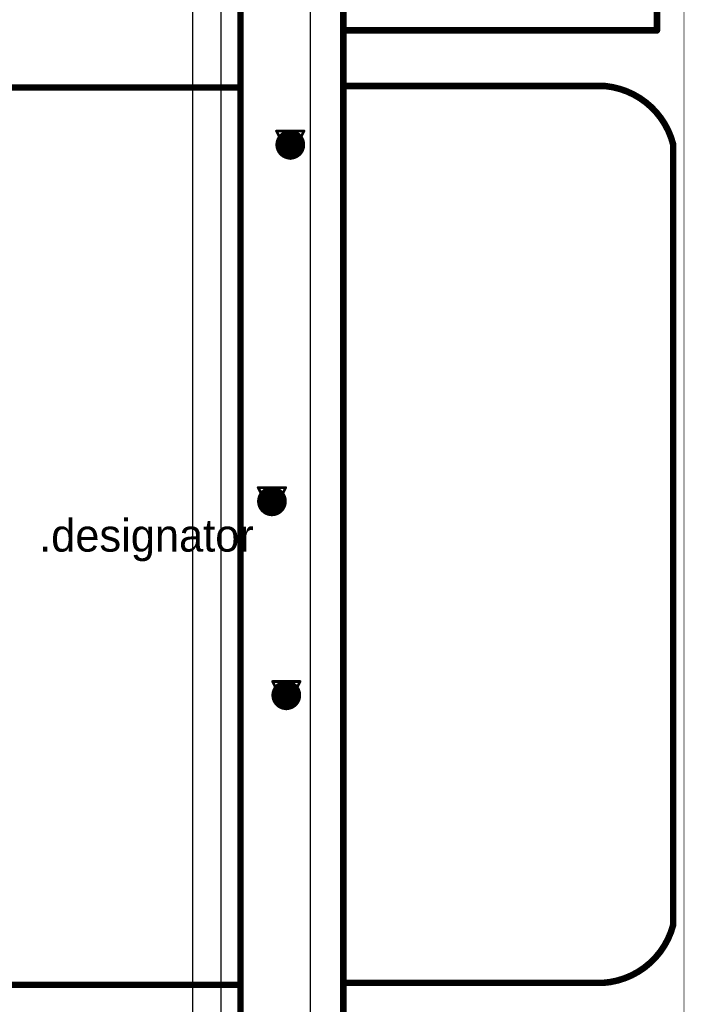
# Model space of a CAD drawing. Header units: millimetres. Extents: x 138 to 555, y 26 to 334.
# Tile 522 of 656: x 363 to 375, y 171 to 189. Entities that reach past the tile are written whole.
import ezdxf

# ---------------------------------------------------------------- set-up
doc = ezdxf.new("R2010")
doc.units = ezdxf.units.MM
for name, color, linetype in [('BottomLayer', 5, 'Continuous'), ('DrillDrawing', 1, 'Continuous'), ('KeepOutLayer', 6, 'Continuous'), ('Mechanical20', 56, 'Continuous'), ('Mechanical27', 56, 'Continuous'), ('Mechanical30', 56, 'Continuous'), ('MidLayer1', 16, 'Continuous'), ('MidLayer2', 76, 'Continuous'), ('MidLayer3', 90, 'Continuous'), ('MidLayer4', 156, 'Continuous'), ('MultiLayer', 9, 'Continuous'), ('TopLayer', 1, 'Continuous'), ('TopOverlay', 2, 'Continuous'), ('ViaHoleLayer', 16, 'Continuous')]:
    doc.layers.add(name, color=color, linetype=linetype)

# ---------------------------------------------------------------- blocks, each defined once
blk = doc.blocks.new('CON_DB9_MALE_TYCO_3_1634580_2_520')
at = {"layer": 'Mechanical20', "const_width": 0.01}
blk.add_lwpolyline([(-15.625, -10.5), (15.65, -10.5)], dxfattribs=at)
at = {"layer": 'Mechanical27', "const_width": 0.01}
for points in [[(8.3, 10.6), (8.3, -2.3)], [(-8.3, 10.55), (-8.3, -2.3)], [(-15.5, -2.3), (15.5, -2.3)], [(-15.5, -4.2), (15.5, -4.2)], [(-8.29, -4.2), (8.3, -4.2)], [(-8.29, -4.2), (-8.29, -9)], [(8.3, -4.2), (8.3, -9.045)], [(9.33, -4.2), (14.84, -4.2)], [(9.33, -4.2), (9.33, -10)], [(9.33, -10), (14.84, -10)], [(-7.217, -10.3), (7.217, -10.3)]]:
    blk.add_lwpolyline(points, dxfattribs=at)
at = {"layer": 'Mechanical27', "const_width": 0.005}
for points in [[(-8.303, -2.3, 1), (-8.298, -2.3, 1)], [(8.298, -2.3, 1), (8.303, -2.3, 1)], [(-8.293, -4.2, 1), (-8.288, -4.2, 1)], [(-8.293, -4.2, 1), (-8.288, -4.2, 1)], [(8.298, -4.2, 1), (8.303, -4.2, 1)], [(8.298, -4.2, 1), (8.303, -4.2, 1)], [(9.327, -4.2, 1), (9.332, -4.2, 1)], [(9.327, -4.2, 1), (9.332, -4.2, 1)], [(-8.293, -9, 1), (-8.288, -9, 1)], [(-8.292, -9.001, 1), (-8.287, -9.001, 1)], [(8.298, -9.044, 1), (8.303, -9.044, 1)], [(8.298, -9.045, 1), (8.303, -9.045, 1)], [(9.327, -10, 1), (9.332, -10, 1)], [(9.327, -10, 1), (9.332, -10, 1)], [(-7.22, -10.3, 1), (-7.215, -10.3, 1)], [(-7.22, -10.3, 1), (-7.215, -10.3, 1)], [(7.214, -10.3, 1), (7.219, -10.3, 1)], [(7.216, -10.3, 1), (7.221, -10.3, 1)]]:
    blk.add_lwpolyline(points, format="xyb", close=True, dxfattribs=at)
at = {"layer": 'Mechanical27', "const_width": 0.01}
for points in [[(-7.218, -10.3, -0.322509), (-8.29, -9.001)], [(8.3, -9.044, -0.315779), (7.219, -10.3)]]:
    blk.add_lwpolyline(points, format="xyb", dxfattribs=at)
at = {"layer": 'TopOverlay', "const_width": 0.12}
for points in [[(-8.3, 10.6), (-8.3, -2.3)], [(8.3, 10.6), (8.3, -2.3)], [(-15.5, -2.3), (15.5, -2.3)], [(-15.5, -4.2), (15.5, -4.2)], [(-8.265, -4.2), (8.325, -4.2)], [(-8.265, -4.2), (-8.265, -9)], [(8.325, -4.2), (8.325, -9.045)], [(9.355, -4.2), (14.865, -4.2)], [(9.355, -4.2), (9.355, -10)], [(9.355, -10), (14.865, -10)], [(-7.192, -10.3), (7.242, -10.3)]]:
    blk.add_lwpolyline(points, dxfattribs=at)
at = {"layer": 'TopOverlay', "const_width": 0.06}
for points in [[(-8.33, -2.3, 1), (-8.27, -2.3, 1)], [(8.27, -2.3, 1), (8.33, -2.3, 1)], [(-8.295, -4.2, 1), (-8.235, -4.2, 1)], [(-8.295, -4.2, 1), (-8.235, -4.2, 1)], [(8.295, -4.2, 1), (8.355, -4.2, 1)], [(8.295, -4.2, 1), (8.355, -4.2, 1)], [(9.325, -4.2, 1), (9.385, -4.2, 1)], [(9.325, -4.2, 1), (9.385, -4.2, 1)], [(-8.295, -9, 1), (-8.235, -9, 1)], [(-8.295, -9.001, 1), (-8.235, -9.001, 1)], [(8.295, -9.044, 1), (8.355, -9.044, 1)], [(8.295, -9.045, 1), (8.355, -9.045, 1)], [(9.325, -10, 1), (9.385, -10, 1)], [(9.325, -10, 1), (9.385, -10, 1)], [(-7.223, -10.3, 1), (-7.163, -10.3, 1)], [(-7.222, -10.3, 1), (-7.162, -10.3, 1)], [(7.212, -10.3, 1), (7.272, -10.3, 1)], [(7.214, -10.3, 1), (7.274, -10.3, 1)]]:
    blk.add_lwpolyline(points, format="xyb", close=True, dxfattribs=at)
at = {"layer": 'TopOverlay', "const_width": 0.12}
for points in [[(-7.193, -10.3, -0.322509), (-8.265, -9.001)], [(8.325, -9.044, -0.315779), (7.244, -10.3)]]:
    blk.add_lwpolyline(points, format="xyb", dxfattribs=at)

msp = doc.modelspace()

# ---------------------------------------------------------------- linework, layer by layer
at = {"layer": 'BottomLayer'}
msp.add_line((368.209, 310.896), (368.209, 62.119), dxfattribs=at)
at = {"layer": 'BottomLayer', "const_width": 0.275}
for points in [[(367.702, 186.596, 1), (367.977, 186.596, 1)], [(367.363, 180, 1), (367.638, 180, 1)], [(367.628, 176.413, 1), (367.903, 176.413, 1)]]:
    msp.add_lwpolyline(points, format="xyb", close=True, dxfattribs=at)
at = {"layer": 'DrillDrawing'}
for points, const_width in [([(368.82, 61.507), (368.82, 311.507)], 0.1), ([(367.585, 186.85), (368.093, 186.85)], 0.0508), ([(367.585, 186.85), (367.839, 186.342)], 0.0508), ([(367.687, 186.749), (367.991, 186.749)], 0.0508), ([(367.687, 186.749), (367.839, 186.444)], 0.0508), ([(367.839, 186.342), (368.093, 186.85)], 0.0508), ([(367.839, 186.444), (367.991, 186.749)], 0.0508), ([(367.246, 180.254), (367.754, 180.254)], 0.0508), ([(367.246, 180.254), (367.5, 179.746)], 0.0508), ([(367.348, 180.152), (367.652, 180.152)], 0.0508), ([(367.348, 180.152), (367.5, 179.848)], 0.0508), ([(367.5, 179.746), (367.754, 180.254)], 0.0508), ([(367.5, 179.848), (367.652, 180.152)], 0.0508), ([(367.512, 176.667), (368.02, 176.667)], 0.0508), ([(367.512, 176.667), (367.766, 176.159)], 0.0508), ([(367.766, 176.159), (368.02, 176.667)], 0.0508), ([(367.613, 176.566), (367.918, 176.566)], 0.0508), ([(367.613, 176.566), (367.766, 176.261)], 0.0508), ([(367.766, 176.261), (367.918, 176.566)], 0.0508)]:
    msp.add_lwpolyline(points, dxfattribs=dict(at, const_width=const_width))
at = {"layer": 'DrillDrawing', "const_width": 0.0254}
for points in [[(367.572, 186.85, 1), (367.598, 186.85, 1)], [(367.572, 186.85, 1), (367.598, 186.85, 1)], [(367.674, 186.749, 1), (367.699, 186.749, 1)], [(367.674, 186.749, 1), (367.699, 186.749, 1)], [(367.979, 186.749, 1), (368.004, 186.749, 1)], [(367.979, 186.749, 1), (368.004, 186.749, 1)], [(368.08, 186.85, 1), (368.106, 186.85, 1)], [(368.08, 186.85, 1), (368.106, 186.85, 1)], [(367.826, 186.444, 1), (367.852, 186.444, 1)], [(367.826, 186.444, 1), (367.852, 186.444, 1)], [(367.826, 186.342, 1), (367.852, 186.342, 1)], [(367.826, 186.342, 1), (367.852, 186.342, 1)], [(367.233, 180.254, 1), (367.259, 180.254, 1)], [(367.233, 180.254, 1), (367.259, 180.254, 1)], [(367.335, 180.152, 1), (367.36, 180.152, 1)], [(367.335, 180.152, 1), (367.36, 180.152, 1)], [(367.64, 180.152, 1), (367.665, 180.152, 1)], [(367.64, 180.152, 1), (367.665, 180.152, 1)], [(367.741, 180.254, 1), (367.767, 180.254, 1)], [(367.741, 180.254, 1), (367.767, 180.254, 1)], [(367.487, 179.848, 1), (367.513, 179.848, 1)], [(367.487, 179.848, 1), (367.513, 179.848, 1)], [(367.487, 179.746, 1), (367.513, 179.746, 1)], [(367.487, 179.746, 1), (367.513, 179.746, 1)], [(367.499, 176.667, 1), (367.524, 176.667, 1)], [(367.499, 176.667, 1), (367.524, 176.667, 1)], [(368.007, 176.667, 1), (368.032, 176.667, 1)], [(368.007, 176.667, 1), (368.032, 176.667, 1)], [(367.601, 176.566, 1), (367.626, 176.566, 1)], [(367.601, 176.566, 1), (367.626, 176.566, 1)], [(367.905, 176.566, 1), (367.931, 176.566, 1)], [(367.905, 176.566, 1), (367.931, 176.566, 1)], [(367.753, 176.261, 1), (367.778, 176.261, 1)], [(367.753, 176.261, 1), (367.778, 176.261, 1)], [(367.753, 176.159, 1), (367.778, 176.159, 1)], [(367.753, 176.159, 1), (367.778, 176.159, 1)]]:
    msp.add_lwpolyline(points, format="xyb", close=True, dxfattribs=at)
at = {"layer": 'KeepOutLayer', "const_width": 0.1}
msp.add_lwpolyline([(368.82, 61.507), (368.82, 311.507)], dxfattribs=at)
at = {"layer": 'Mechanical27', "const_width": 0.1}
msp.add_lwpolyline([(368.82, 61.507), (368.82, 311.507)], dxfattribs=at)
at = {"layer": 'Mechanical30', "const_width": 0.1}
msp.add_lwpolyline([(368.82, 61.507), (368.82, 311.507)], dxfattribs=at)
at = {"layer": 'MidLayer1'}
for p, q in [((366.034, 213.876), (366.034, 184.962)), ((366.034, 184.962), (366.034, 112.292))]:
    msp.add_line(p, q, dxfattribs=at)
at = {"layer": 'MidLayer1', "const_width": 0.275}
for points in [[(367.702, 186.596, 1), (367.977, 186.596, 1)], [(367.363, 180, 1), (367.638, 180, 1)], [(367.628, 176.413, 1), (367.903, 176.413, 1)]]:
    msp.add_lwpolyline(points, format="xyb", close=True, dxfattribs=at)
at = {"layer": 'MidLayer2'}
msp.add_line((368.209, 310.896), (368.209, 62.119), dxfattribs=at)
at = {"layer": 'MidLayer2', "const_width": 0.275}
for points in [[(367.702, 186.596, 1), (367.977, 186.596, 1)], [(367.363, 180, 1), (367.638, 180, 1)], [(367.628, 176.413, 1), (367.903, 176.413, 1)]]:
    msp.add_lwpolyline(points, format="xyb", close=True, dxfattribs=at)
at = {"layer": 'MidLayer3'}
msp.add_line((368.209, 310.896), (368.209, 62.119), dxfattribs=at)
at = {"layer": 'MidLayer3', "const_width": 0.275}
for points in [[(367.702, 186.596, 1), (367.977, 186.596, 1)], [(367.363, 180, 1), (367.638, 180, 1)], [(367.628, 176.413, 1), (367.903, 176.413, 1)]]:
    msp.add_lwpolyline(points, format="xyb", close=True, dxfattribs=at)
at = {"layer": 'MidLayer4'}
msp.add_line((366.558, 214.489), (366.558, 112.147), dxfattribs=at)
at = {"layer": 'MidLayer4', "const_width": 0.275}
for points in [[(367.702, 186.596, 1), (367.977, 186.596, 1)], [(367.363, 180, 1), (367.638, 180, 1)], [(367.628, 176.413, 1), (367.903, 176.413, 1)]]:
    msp.add_lwpolyline(points, format="xyb", close=True, dxfattribs=at)
at = {"layer": 'MultiLayer', "const_width": 0.275}
for points in [[(367.702, 186.596, 1), (367.977, 186.596, 1)], [(367.363, 180, 1), (367.638, 180, 1)], [(367.628, 176.413, 1), (367.903, 176.413, 1)]]:
    msp.add_lwpolyline(points, format="xyb", close=True, dxfattribs=at)
at = {"layer": 'TopLayer'}
msp.add_line((368.209, 310.896), (368.209, 62.119), dxfattribs=at)
at = {"layer": 'TopLayer', "const_width": 0.275}
for points in [[(367.702, 186.596, 1), (367.977, 186.596, 1)], [(367.363, 180, 1), (367.638, 180, 1)], [(367.628, 176.413, 1), (367.903, 176.413, 1)]]:
    msp.add_lwpolyline(points, format="xyb", close=True, dxfattribs=at)
at = {"layer": 'ViaHoleLayer', "const_width": 0.15}
for points in [[(367.764, 186.596, 1), (367.914, 186.596, 1)], [(367.425, 180, 1), (367.575, 180, 1)], [(367.691, 176.413, 1), (367.841, 176.413, 1)]]:
    msp.add_lwpolyline(points, format="xyb", close=True, dxfattribs=at)

# ---------------------------------------------------------------- block references
at = {"rotation": 90}
msp.add_blockref('CON_DB9_MALE_TYCO_3_1634580_2_520', (364.62, 179.357), dxfattribs=at)

# ---------------------------------------------------------------- texts
at = {"layer": 'Mechanical27'}
msp.add_text('.designator', height=0.6, dxfattribs=at).set_placement((363.195, 179.07))

doc.saveas('drawing.dxf')
